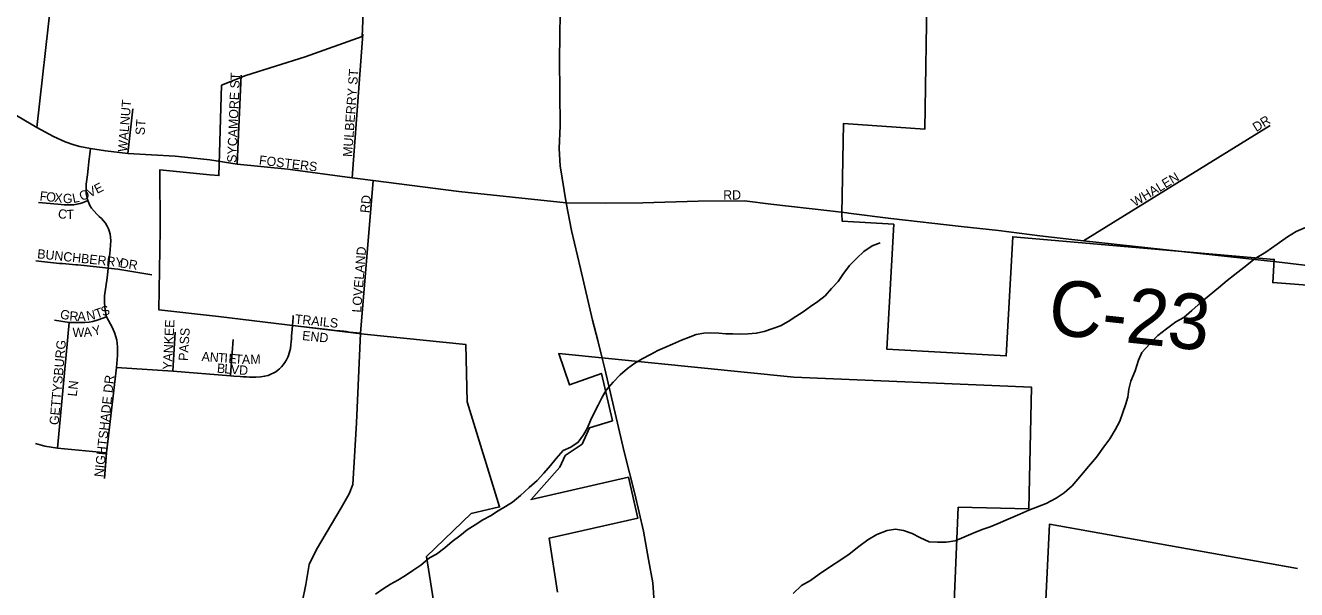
# Model space of a CAD drawing. Extents: x 0 to 1064, y 0 to 440.
# Drawn here: x 220.01 to 240.8, y 100.97 to 110.2 of the extents above; entities that cross this region are included whole.
import ezdxf

# ---------------------------------------------------------------- set-up
doc = ezdxf.new("R2010")
doc.units = 0
for name, color, linetype in [('GM_X_City_Street', 7, 'Continuous'), ('GM_X_City_Street_Text', 7, 'Continuous'), ('GM_X_Corporation', 7, 'Continuous'), ('GM_X_County_Road', 7, 'Continuous'), ('GM_X_County_Road_Text', 7, 'Continuous'), ('GM_X_Minor_River', 7, 'Continuous'), ('GM_X_State_Route', 7, 'Continuous'), ('GM_X_Township_Road', 7, 'Continuous'), ('GM_X_Township_Subdivision', 7, 'Continuous'), ('GM_X_Township_Subdivision_Text', 7, 'Continuous')]:
    doc.layers.add(name, color=color, linetype=linetype)

msp = doc.modelspace()

# ---------------------------------------------------------------- linework, layer by layer
at = {"layer": 'GM_X_City_Street'}
for points in [[(225.353, 107.706), (225.528, 110.059)], [(223.475, 107.931), (223.539, 109.388)], [(222.621, 108.044), (223.026, 108.002), (223.475, 107.931), (224.304, 107.848), (225.353, 107.706), (225.7, 107.661), (227.098, 107.486), (228.854, 107.296), (229.505, 107.292), (230.108, 107.296), (231.016, 107.327), (231.773, 107.329), (232.205, 107.278)], [(225.494, 105.165), (225.7, 107.661)], [(232.205, 107.278), (233.165, 107.167), (233.448, 107.132), (233.474, 107.129)]]:
    msp.add_lwpolyline(points, dxfattribs=at)
at = {"layer": 'GM_X_Corporation'}
for points in [[(234.761, 110.916), (234.719, 108.501), (233.389, 108.594), (233.364, 107.117), (233.37, 106.998), (234.213, 106.948), (234.1, 104.903), (236.051, 104.794), (236.16, 106.744), (240.435, 106.373), (240.411, 105.994), (241.119, 105.938)], [(226.737, 100.476), (226.574, 101.512), (227.304, 102.217), (227.766, 102.324), (227.236, 104.044), (227.213, 104.983), (225.551, 105.15), (223.17, 105.439), (222.192, 105.548), (222.215, 106.854), (222.213, 107.839), (223.028, 107.755), (223.176, 107.745), (223.219, 109.221), (223.616, 109.38), (224.588, 109.684), (225.519, 110.017), (225.548, 110.674)], [(235.195, 100.638), (235.267, 102.318), (236.419, 102.295), (236.468, 104.283), (232.58, 104.445), (228.733, 104.831), (228.908, 104.319), (229.433, 104.509), (229.612, 103.735), (229.236, 103.618), (229.117, 103.353), (228.838, 103.165), (228.752, 102.977), (228.282, 102.443), (229.873, 102.81), (230.03, 102.143), (228.575, 101.813), (228.713, 100.93)], [(240.814, 101.317), (236.757, 102.042), (236.687, 100.574)]]:
    msp.add_lwpolyline(points, dxfattribs=at)
at = {"layer": 'GM_X_County_Road'}
for points in [[(214.152, 112.33), (214.532, 112.067), (215.45, 111.402), (216.031, 111.059), (216.792, 110.557), (217.646, 110.033), (218.591, 109.439), (219.558, 108.904), (220.2, 108.53), (220.474, 108.385), (220.661, 108.298), (220.803, 108.246), (220.9, 108.219), (221.076, 108.186), (221.322, 108.147), (221.686, 108.105), (222.459, 108.061), (222.621, 108.044)], [(233.474, 107.129), (234.165, 107.044), (235.313, 106.911), (235.928, 106.848), (236.604, 106.757), (237.313, 106.674), (240.47, 106.335), (242.169, 106.132)]]:
    msp.add_lwpolyline(points, dxfattribs=at)
at = {"layer": 'GM_X_Minor_River'}
for points in [[(240.948, 106.894), (240.795, 106.829), (240.653, 106.74), (240.481, 106.622), (240.297, 106.491), (240.125, 106.39), (239.94, 106.241), (239.792, 106.128), (239.663, 106.027), (239.521, 105.908), (239.373, 105.782), (239.238, 105.675), (239.089, 105.538), (238.954, 105.425), (238.825, 105.354), (238.671, 105.235), (238.529, 105.127), (238.399, 104.99), (238.269, 104.852), (238.213, 104.725), (238.161, 104.55), (238.091, 104.381), (238.059, 104.248), (238.039, 104.121), (238, 103.994), (237.961, 103.867), (237.91, 103.728), (237.835, 103.583), (237.748, 103.439), (237.648, 103.306), (237.53, 103.138), (237.4, 102.988), (237.282, 102.85), (237.133, 102.671), (236.998, 102.557), (236.868, 102.468), (236.703, 102.38), (236.562, 102.327), (236.421, 102.269), (236.274, 102.204), (236.085, 102.122), (235.919, 102.052), (235.791, 101.999), (235.656, 101.953), (235.509, 101.894), (235.356, 101.83), (235.215, 101.771), (235.069, 101.749), (234.929, 101.746), (234.79, 101.754), (234.639, 101.823), (234.512, 101.892), (234.373, 101.937), (234.24, 101.963), (234.106, 101.941), (233.934, 101.871), (233.787, 101.788)], [(233.989, 106.646), (233.86, 106.593), (233.725, 106.504), (233.608, 106.391), (233.49, 106.271), (233.378, 106.127), (233.304, 106.013), (233.192, 105.899), (233.093, 105.779), (232.97, 105.684), (232.853, 105.601), (232.73, 105.517), (232.613, 105.44), (232.484, 105.357), (232.361, 105.286), (232.233, 105.24), (232.092, 105.193), (231.964, 105.165), (231.83, 105.155), (231.703, 105.151), (231.581, 105.153), (231.466, 105.155), (231.35, 105.169), (231.223, 105.171), (231.107, 105.167), (230.979, 105.144), (230.857, 105.098), (230.741, 105.051), (230.594, 104.986), (230.471, 104.934), (230.355, 104.881), (230.232, 104.816), (230.097, 104.745), (229.98, 104.674), (229.858, 104.591), (229.74, 104.483), (229.623, 104.364), (229.511, 104.232), (229.442, 104.117), (229.38, 103.991), (229.311, 103.864), (229.254, 103.738), (229.203, 103.617), (229.14, 103.503), (229.053, 103.382), (228.93, 103.299), (228.808, 103.247), (228.69, 103.115), (228.597, 103.001), (228.492, 102.875), (228.38, 102.755), (228.251, 102.642), (228.109, 102.51), (227.979, 102.403), (227.863, 102.332), (227.746, 102.261), (227.617, 102.178), (227.494, 102.113), (227.365, 102.03), (227.236, 101.947), (227.119, 101.852), (226.99, 101.756), (226.873, 101.655), (226.737, 101.554), (226.621, 101.489), (226.479, 101.37), (226.35, 101.286), (226.227, 101.203), (226.104, 101.126), (225.982, 101.061), (225.865, 100.984), (225.736, 100.895)], [(233.787, 101.788), (233.639, 101.675), (233.485, 101.55), (233.332, 101.449), (233.196, 101.36), (232.994, 101.223), (232.852, 101.122), (232.705, 101.04), (232.569, 100.908)]]:
    msp.add_lwpolyline(points, dxfattribs=at)
at = {"layer": 'GM_X_State_Route'}
for points in [[(229.373, 105.049), (229.288, 105.381), (229.088, 106.224), (228.942, 106.848), (228.854, 107.296), (228.756, 107.904), (228.743, 108.188), (228.755, 108.559), (228.747, 109.648), (228.764, 110.789), (228.765, 111.236)], [(229.488, 104.581), (229.446, 104.759), (229.373, 105.049)], [(230.297, 100.767), (230.27, 101.084), (230.202, 101.462), (230.118, 101.926), (229.978, 102.537), (229.803, 103.228), (229.488, 104.581)]]:
    msp.add_lwpolyline(points, dxfattribs=at)
at = {"layer": 'GM_X_Township_Road'}
for points in [[(220.2, 108.53), (220.435, 110.616), (220.518, 111.602), (220.964, 116.308), (221.407, 122.067), (221.618, 123.72), (221.996, 128.334)], [(225.494, 105.165), (225.429, 103.701), (225.366, 102.689), (225.306, 102.541), (225.175, 102.31), (224.77, 101.63), (224.655, 101.384), (224.6, 101.056), (224.539, 100.759)]]:
    msp.add_lwpolyline(points, dxfattribs=at)
at = {"layer": 'GM_X_Township_Subdivision'}
for points in [[(221.686, 108.105), (221.767, 108.834)], [(237.313, 106.674), (240.37, 108.561)], [(221.306, 102.789), (221.337, 103.21), (221.504, 104.605), (221.516, 104.799), (221.52, 104.87), (221.519, 104.941), (221.514, 104.996), (221.505, 105.051), (221.492, 105.105), (221.476, 105.159), (221.435, 105.254), (221.337, 105.435), (221.317, 105.542), (221.304, 105.663), (221.308, 105.777), (221.347, 106.069), (221.352, 106.12), (221.358, 106.171), (221.365, 106.232), (221.37, 106.273), (221.376, 106.324), (221.382, 106.375), (221.393, 106.477), (221.398, 106.528), (221.407, 106.683), (221.398, 106.787), (221.384, 106.839), (221.371, 106.872), (221.348, 106.919), (221.321, 106.963), (221.289, 107.003), (221.255, 107.041), (221.219, 107.077), (221.182, 107.112), (221.092, 107.213), (221.065, 107.257), (221.032, 107.336), (221.026, 107.35), (221.007, 107.449), (221.004, 107.499), (221.008, 107.601), (221.025, 107.757), (221.038, 107.86), (221.051, 107.97), (221.057, 108.016), (221.061, 108.05), (221.076, 108.186)], [(220.224, 107.303), (220.542, 107.275), (220.595, 107.27), (220.647, 107.266), (220.7, 107.263), (220.719, 107.263), (220.804, 107.266), (220.855, 107.275), (220.906, 107.287), (220.957, 107.302), (220.986, 107.312), (221.032, 107.336)], [(220.185, 106.349), (220.325, 106.331), (220.473, 106.316), (220.522, 106.312), (220.572, 106.308), (220.621, 106.305), (220.834, 106.286), (220.872, 106.283), (221.022, 106.267), (221.072, 106.262), (221.122, 106.257), (221.172, 106.252), (221.322, 106.237), (221.365, 106.232), (221.522, 106.211), (222.081, 106.121)], [(220.489, 105.377), (220.729, 105.341), (220.982, 105.342), (221.054, 105.344), (221.112, 105.355), (221.2, 105.383), (221.337, 105.435)], [(221.504, 104.605), (222.421, 104.545), (223.366, 104.469), (223.421, 104.464), (223.524, 104.457), (223.575, 104.454), (223.626, 104.451), (223.677, 104.449), (223.728, 104.448), (223.78, 104.448), (223.864, 104.454), (223.923, 104.462), (223.98, 104.476), (224.028, 104.494), (224.073, 104.516), (224.106, 104.535), (224.138, 104.559), (224.169, 104.585), (224.198, 104.613), (224.229, 104.649), (224.257, 104.688), (224.282, 104.73), (224.303, 104.773), (224.315, 104.803), (224.326, 104.837), (224.345, 104.918), (224.353, 104.974), (224.359, 105.032), (224.362, 105.07), (224.366, 105.121), (224.369, 105.171), (224.379, 105.289), (224.39, 105.424), (224.389, 105.453)], [(220.539, 103.286), (220.729, 105.341)], [(224.379, 105.289), (224.955, 105.225), (225.08, 105.212), (225.153, 105.204), (225.22, 105.197), (225.265, 105.192), (225.31, 105.185), (225.494, 105.165)], [(222.421, 104.545), (222.462, 105.181)], [(223.366, 104.469), (223.388, 104.794), (223.393, 104.844), (223.409, 105.065)], [(220.178, 103.362), (220.327, 103.319), (220.539, 103.286), (221.337, 103.21)]]:
    msp.add_lwpolyline(points, dxfattribs=at)

# ---------------------------------------------------------------- texts
at = {"layer": 'GM_X_City_Street_Text'}
for s, height, rotation, p in [('SYCAMORE ST', 0.15152, 87.6377, (223.461, 107.951)), ('MULBERRY ST', 0.15152, 85.8724, (225.354, 108.045)), ('FOSTERS', 0.1515, 353.1181, (223.826, 107.925)), ('RD', 0.1515, 0, (231.423, 107.352)), ('RD', 0.1515, 83.9832, (225.635, 107.126)), ('LOVELAND', 0.1515, 85.4856, (225.501, 105.499))]:
    msp.add_text(s, height=height, rotation=rotation, dxfattribs=at).set_placement(p)
at = {"layer": 'GM_X_County_Road_Text'}
msp.add_text('C-23', height=0.9091, rotation=353.8008, dxfattribs=at).set_placement((236.713, 105.157))
at = {"layer": 'GM_X_Township_Subdivision_Text'}
for s, height, rotation, p in [('WALNUT', 0.1515, 85.2388, (221.674, 108.126)), ('ST', 0.1515, 86.4254, (221.961, 108.402)), ('DR', 0.1515, 32.0127, (240.141, 108.454)), ('WHALEN', 0.1515, 31.2903, (238.155, 107.228)), ('F', 0.152, 353.7594, (220.24, 107.338)), ('O', 0.152, 353.785, (220.346, 107.327)), ('O', 0.152, 23.3325, (220.932, 107.326)), ('V', 0.152, 26.3684, (221.063, 107.382)), ('E', 0.152, 26.5784, (221.183, 107.442)), ('X', 0.152, 353.7588, (220.478, 107.312)), ('G', 0.152, 357.5383, (220.622, 107.297)), ('L', 0.152, 11.4319, (220.795, 107.294)), ('C', 0.152, 349.0282, (220.534, 107.056)), ('T', 0.152, 0.7732, (220.685, 107.031)), ('BUNCHBERRY', 0.1515, 353.9906, (220.2, 106.392)), ('DR', 0.1515, 351.0327, (221.547, 106.245)), ('S', 0.152, 19.8302, (221.28, 105.439)), ('G', 0.152, 344.0126, (220.565, 105.417)), ('R', 0.152, 355.9733, (220.728, 105.374)), ('A', 0.152, 1.0746, (220.862, 105.365)), ('N', 0.152, 10.962, (221.024, 105.371)), ('T', 0.152, 19.6479, (221.179, 105.403)), ('TRAILS', 0.1515, 354.1768, (224.413, 105.325)), ('W', 0.152, 0.3699, (220.783, 105.104)), ('A', 0.152, 4.5082, (220.969, 105.106)), ('Y', 0.152, 13.8265, (221.128, 105.121)), ('YANKEE', 0.1515, 86.989, (222.408, 104.565)), ('PASS', 0.1515, 86.5338, (222.668, 104.709)), ('END', 0.1515, 354.0977, (224.533, 105.055)), ('GETTYSBURG', 0.1515, 85.0306, (220.555, 103.659)), ('A', 0.152, 355.7119, (222.889, 104.712)), ('N', 0.152, 355.6901, (223.022, 104.702)), ('T', 0.152, 355.7101, (223.155, 104.692)), ('I', 0.152, 355.7171, (223.261, 104.684)), ('E', 0.152, 355.7101, (223.328, 104.679)), ('T', 0.152, 355.7101, (223.434, 104.671)), ('A', 0.152, 359.6887, (223.552, 104.662)), ('M', 0.152, 2.2737, (223.693, 104.662)), ('B', 0.152, 355.0892, (223.14, 104.521)), ('L', 0.152, 355.1063, (223.26, 104.511)), ('V', 0.152, 355.1438, (223.366, 104.502)), ('D', 0.152, 356.0886, (223.502, 104.49)), ('LN', 0.1515, 83.9946, (220.851, 104.126)), ('NIGHTSHADE DR', 0.15152, 83.8839, (221.288, 102.806))]:
    msp.add_text(s, height=height, rotation=rotation, dxfattribs=at).set_placement(p)

doc.saveas('drawing.dxf')
